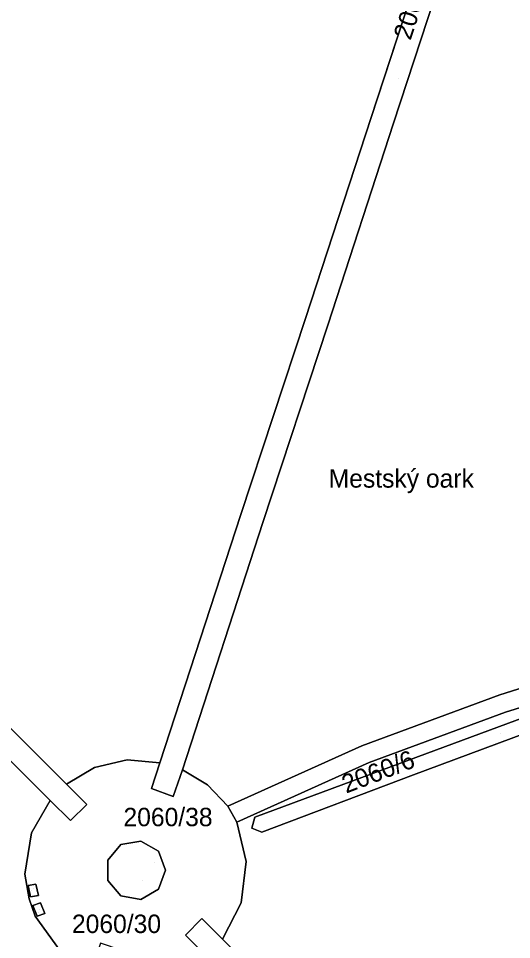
# Model space of a CAD drawing. Extents: x -263423 to -261326, y -1240067 to -1237864.
# Drawn here: x -262329.8 to -262276.3, y -1239248.6 to -1239148.6 of the extents above; entities that cross this region are included whole.
import ezdxf

# ---------------------------------------------------------------- set-up
doc = ezdxf.new("R2010")
doc.units = 0
for name, color, linetype in [('body_kn', 7, 'Continuous'), ('kladpar_druhypozemkov', 7, 'Continuous'), ('kladpar_hranice', 7, 'Continuous'), ('kladpar_parcelnecisla', 7, 'Continuous'), ('kladpar_plochy', 7, 'Continuous'), ('kladpar_sipky', 7, 'Continuous'), ('popisy', 7, 'Continuous')]:
    doc.layers.add(name, color=color, linetype=linetype)

msp = doc.modelspace()

# ---------------------------------------------------------------- linework, layer by layer
at = {"layer": 'body_kn'}
for p, q in [((-262291.56, -1239159.35), (-262291.56, -1239159.35)), ((-262289.14, -1239159.96), (-262289.14, -1239159.96)), ((-262298.67, -1239181.15), (-262298.67, -1239181.15)), ((-262296.27, -1239181.88), (-262296.27, -1239181.88)), ((-262305.68, -1239202.44), (-262305.68, -1239202.44)), ((-262303.3, -1239203.28), (-262303.3, -1239203.28)), ((-262277.58, -1239222.01), (-262277.58, -1239222.01)), ((-262276.99, -1239223.88), (-262276.99, -1239223.88)), ((-262292.57, -1239227.52), (-262292.57, -1239227.52)), ((-262318.01, -1239229.07), (-262318.01, -1239229.07)), ((-262287.39, -1239229.06), (-262287.39, -1239229.06)), ((-262321.56, -1239229.88), (-262321.56, -1239229.88)), ((-262314.47, -1239229.37), (-262314.47, -1239229.37)), ((-262312.03, -1239230.14), (-262312.03, -1239230.14)), ((-262291.76, -1239229.36), (-262291.76, -1239229.36)), ((-262286.97, -1239230.68), (-262286.97, -1239230.68)), ((-262324.61, -1239231.69), (-262324.61, -1239231.69)), ((-262315.39, -1239232.18), (-262315.39, -1239232.18)), ((-262309.3, -1239231.77), (-262309.3, -1239231.77)), ((-262313.03, -1239233.04), (-262313.03, -1239233.04)), ((-262326.37, -1239233.46), (-262326.37, -1239233.46)), ((-262322.39, -1239233.91), (-262322.39, -1239233.91)), ((-262307.12, -1239234.1), (-262307.12, -1239234.1)), ((-262307.12, -1239234.1), (-262307.12, -1239234.1)), ((-262324.18, -1239235.62), (-262324.18, -1239235.62)), ((-262306.12, -1239235.83), (-262306.12, -1239235.83)), ((-262304.19, -1239235.29), (-262304.19, -1239235.29)), ((-262304.19, -1239235.29), (-262304.19, -1239235.29)), ((-262328.39, -1239236.98), (-262328.39, -1239236.98)), ((-262304.51, -1239236.48), (-262304.51, -1239236.48)), ((-262303.42, -1239236.89), (-262303.42, -1239236.89)), ((-262316.54, -1239237.87), (-262316.54, -1239237.87)), ((-262318.7, -1239238.25), (-262318.7, -1239238.25)), ((-262314.63, -1239238.98), (-262314.63, -1239238.98)), ((-262320.11, -1239239.93), (-262320.11, -1239239.93)), ((-262320.11, -1239239.93), (-262320.11, -1239239.93)), ((-262305.11, -1239240.1), (-262305.11, -1239240.1)), ((-262313.88, -1239241.04), (-262313.88, -1239241.04)), ((-262329.11, -1239241.45), (-262329.11, -1239241.45)), ((-262320.11, -1239242.15), (-262320.11, -1239242.15)), ((-262328.78, -1239242.71), (-262328.78, -1239242.71)), ((-262328.78, -1239242.71), (-262328.78, -1239242.71)), ((-262327.92, -1239242.55), (-262327.92, -1239242.55)), ((-262314.63, -1239243.1), (-262314.63, -1239243.1)), ((-262328.66, -1239244.15), (-262328.66, -1239244.15)), ((-262328.51, -1239243.93), (-262328.51, -1239243.93)), ((-262327.65, -1239243.76), (-262327.65, -1239243.76)), ((-262318.7, -1239243.82), (-262318.7, -1239243.82)), ((-262328.24, -1239244.88), (-262328.24, -1239244.88)), ((-262328.24, -1239244.88), (-262328.24, -1239244.88)), ((-262327.42, -1239244.59), (-262327.42, -1239244.59)), ((-262316.54, -1239244.21), (-262316.54, -1239244.21)), ((-262305.66, -1239244.58), (-262305.66, -1239244.58)), ((-262328.02, -1239246.01), (-262328.02, -1239246.01)), ((-262327.78, -1239246.03), (-262327.78, -1239246.03)), ((-262326.95, -1239245.74), (-262326.95, -1239245.74)), ((-262309.94, -1239246.27), (-262309.94, -1239246.27)), ((-262311.7, -1239248.1), (-262311.7, -1239248.1)), ((-262311.7, -1239248.1), (-262311.7, -1239248.1)), ((-262307.69, -1239248.51), (-262307.69, -1239248.51))]:
    msp.add_line(p, q, dxfattribs=at)
at = {"layer": 'kladpar_druhypozemkov'}
for p, q in [((-262288.61, -1239155.08), (-262288.61, -1239155.08)), ((-262277.48, -1239226.18), (-262277.48, -1239226.18)), ((-262316.39, -1239242.16), (-262316.39, -1239242.16)), ((-262328.17, -1239243.07), (-262328.17, -1239243.07)), ((-262327.5, -1239245.32), (-262327.5, -1239245.32)), ((-262319.34, -1239246.56), (-262319.34, -1239246.56))]:
    msp.add_line(p, q, dxfattribs=at)
at = {"layer": 'kladpar_hranice'}
for p, q in [((-262298.67, -1239181.15), (-262305.68, -1239202.44)), ((-262328.02, -1239246.01), (-262328.66, -1239244.15))]:
    msp.add_line(p, q, dxfattribs=at)
for points in [[(-262263.92, -1239083.08), (-262271.92, -1239107.61), (-262274.7, -1239115.92), (-262275.66, -1239118.84), (-262280.22, -1239132.78), (-262289.14, -1239159.96), (-262296.27, -1239181.88), (-262303.3, -1239203.28), (-262312.03, -1239230.14), (-262313.03, -1239233.04), (-262315.39, -1239232.18), (-262314.47, -1239229.37), (-262305.68, -1239202.44), (-262298.67, -1239181.15), (-262291.56, -1239159.35), (-262282.8, -1239132.57), (-262277.46, -1239116.3)], [(-262469.03, -1239087.65), (-262451.52, -1239105.12), (-262424.02, -1239132.47), (-262422.17, -1239134.32), (-262405.25, -1239151.18), (-262403.41, -1239153.01), (-262380.16, -1239176.25), (-262362.66, -1239193.74), (-262344.76, -1239211.59), (-262324.61, -1239231.69), (-262322.39, -1239233.91), (-262324.18, -1239235.62), (-262326.37, -1239233.46), (-262340.18, -1239219.71), (-262346.8, -1239213.09), (-262364.57, -1239195.35), (-262382.29, -1239177.65), (-262405.13, -1239154.83), (-262406.91, -1239153.06), (-262423.32, -1239136.73), (-262425.56, -1239134.5), (-262453.35, -1239106.81), (-262471.32, -1239088.91)], [(-262301.47, -1239094.73), (-262297.43, -1239097.19), (-262293.58, -1239099.94), (-262287.76, -1239104.89), (-262282.38, -1239110.35), (-262277.46, -1239116.3), (-262282.8, -1239132.57), (-262291.56, -1239159.35), (-262298.67, -1239181.15)], [(-262244.96, -1239176.3), (-262245.13, -1239182.22), (-262248.5, -1239193.83), (-262250.24, -1239198.29), (-262252.09, -1239206.3), (-262252.73, -1239214.49), (-262265.2, -1239218.1), (-262277.58, -1239222.01), (-262292.57, -1239227.52), (-262307.12, -1239234.1), (-262309.3, -1239231.77), (-262312.03, -1239230.14), (-262303.3, -1239203.28), (-262296.27, -1239181.88), (-262289.14, -1239159.96), (-262280.22, -1239132.78)], [(-262307.12, -1239234.1), (-262292.57, -1239227.52), (-262277.58, -1239222.01), (-262265.2, -1239218.1), (-262252.73, -1239214.49), (-262252.09, -1239206.3), (-262250.24, -1239198.29), (-262248.5, -1239193.83), (-262245.13, -1239182.22), (-262244.96, -1239176.3), (-262245.76, -1239150.12), (-262243.61, -1239151.95), (-262242.83, -1239176.15), (-262243.03, -1239181.29), (-262244, -1239186.38), (-262245.7, -1239191.23), (-262241.47, -1239190.15), (-262237.4, -1239190.01), (-262232.97, -1239190.27), (-262227.45, -1239191.29), (-262223.07, -1239193.1), (-262218.57, -1239195.43), (-262217.27, -1239196.56)], [(-262402.04, -1239160.74), (-262406.35, -1239156.38), (-262405.13, -1239154.83), (-262382.29, -1239177.65), (-262364.57, -1239195.35), (-262346.8, -1239213.09), (-262340.18, -1239219.71), (-262326.37, -1239233.46), (-262328.39, -1239236.98), (-262329.11, -1239241.45), (-262328.66, -1239244.15), (-262328.02, -1239246.01), (-262325.38, -1239249.68)], [(-262213.67, -1239204.83), (-262218.58, -1239199.44), (-262223.18, -1239196.44), (-262230.7, -1239193.78), (-262236.79, -1239193.19), (-262241.17, -1239193.43), (-262246.45, -1239194.82), (-262248.65, -1239200.27), (-262249.85, -1239206.03), (-262250.61, -1239211.91), (-262250.58, -1239217.85), (-262252.59, -1239218.29), (-262252.65, -1239216.6), (-262264.86, -1239220.11), (-262276.99, -1239223.88), (-262291.76, -1239229.36), (-262306.12, -1239235.83), (-262307.12, -1239234.1)], [(-262305.68, -1239202.44), (-262314.47, -1239229.37), (-262318.01, -1239229.07), (-262321.56, -1239229.88), (-262324.61, -1239231.69), (-262344.76, -1239211.59)], [(-262304.19, -1239235.29), (-262287.39, -1239229.06), (-262274.99, -1239224.46), (-262265.3, -1239221.32), (-262252.99, -1239218.38), (-262252.59, -1239218.29), (-262250.58, -1239217.85), (-262246.02, -1239216.84), (-262243.11, -1239216.2), (-262242.77, -1239219.17), (-262245.73, -1239218.86), (-262250.37, -1239219.56), (-262252.39, -1239219.87), (-262252.65, -1239219.91), (-262254.96, -1239220.47), (-262264.9, -1239222.9), (-262274.82, -1239226.17), (-262286.97, -1239230.68), (-262303.42, -1239236.89), (-262304.51, -1239236.48), (-262304.19, -1239235.29)], [(-262286.05, -1239270.11), (-262307.69, -1239248.51), (-262305.66, -1239244.58), (-262305.11, -1239240.1), (-262306.12, -1239235.83), (-262291.76, -1239229.36), (-262276.99, -1239223.88), (-262264.86, -1239220.11)], [(-262274.99, -1239224.46), (-262287.39, -1239229.06), (-262304.19, -1239235.29), (-262304.51, -1239236.48), (-262303.42, -1239236.89), (-262286.97, -1239230.68), (-262274.82, -1239226.17)], [(-262328.39, -1239236.98), (-262326.37, -1239233.46), (-262324.18, -1239235.62), (-262322.39, -1239233.91), (-262324.61, -1239231.69), (-262321.56, -1239229.88), (-262318.01, -1239229.07), (-262314.47, -1239229.37), (-262315.39, -1239232.18), (-262313.03, -1239233.04), (-262312.03, -1239230.14), (-262309.3, -1239231.77), (-262307.12, -1239234.1)], [(-262307.12, -1239234.1), (-262306.12, -1239235.83), (-262305.11, -1239240.1), (-262305.66, -1239244.58), (-262307.69, -1239248.51), (-262309.94, -1239246.27), (-262311.7, -1239248.1), (-262309.5, -1239250.28), (-262311.54, -1239251.67), (-262313.66, -1239252.53), (-262316.07, -1239253), (-262319.56, -1239252.77), (-262318.57, -1239249.73), (-262320.92, -1239248.96), (-262321.91, -1239251.97), (-262325.38, -1239249.68), (-262328.02, -1239246.01)], [(-262328.66, -1239244.15), (-262329.11, -1239241.45), (-262328.39, -1239236.98)], [(-262320.11, -1239242.15), (-262318.7, -1239243.82), (-262316.54, -1239244.21), (-262314.63, -1239243.1), (-262313.88, -1239241.04), (-262314.63, -1239238.98), (-262316.54, -1239237.87), (-262318.7, -1239238.25), (-262320.11, -1239239.93), (-262320.11, -1239242.15)], [(-262320.11, -1239239.93), (-262318.7, -1239238.25), (-262316.54, -1239237.87), (-262314.63, -1239238.98), (-262313.88, -1239241.04), (-262314.63, -1239243.1), (-262316.54, -1239244.21), (-262318.7, -1239243.82), (-262320.11, -1239242.15), (-262320.11, -1239239.93)], [(-262328.78, -1239242.71), (-262327.92, -1239242.55), (-262327.65, -1239243.76), (-262328.51, -1239243.93), (-262328.78, -1239242.71)], [(-262328.51, -1239243.93), (-262327.65, -1239243.76), (-262327.92, -1239242.55), (-262328.78, -1239242.71), (-262328.51, -1239243.93)], [(-262328.24, -1239244.88), (-262327.42, -1239244.59), (-262326.95, -1239245.74), (-262327.78, -1239246.03), (-262328.24, -1239244.88)], [(-262326.95, -1239245.74), (-262327.42, -1239244.59), (-262328.24, -1239244.88), (-262327.78, -1239246.03), (-262326.95, -1239245.74)], [(-262311.7, -1239248.1), (-262309.94, -1239246.27), (-262307.69, -1239248.51), (-262286.05, -1239270.11), (-262262.28, -1239293.82), (-262260.49, -1239295.6), (-262245.86, -1239310.19), (-262231.78, -1239324.24), (-262230.04, -1239325.98), (-262225.09, -1239330.95), (-262222.27, -1239333.78), (-262223.49, -1239336.03), (-262225.02, -1239334.52), (-262228.55, -1239334.73), (-262236.49, -1239335.19), (-262231.55, -1239328.04)], [(-262231.55, -1239328.04), (-262233.37, -1239326.23), (-262247.47, -1239312.14), (-262261.93, -1239297.83), (-262264.2, -1239295.45), (-262287.75, -1239271.93), (-262309.5, -1239250.28), (-262311.7, -1239248.1)]]:
    msp.add_lwpolyline(points, dxfattribs=at)
at = {"layer": 'kladpar_plochy'}
for p, q in [((-262282.8, -1239132.57), (-262291.56, -1239159.35)), ((-262291.56, -1239159.35), (-262298.67, -1239181.15)), ((-262298.67, -1239181.15), (-262305.68, -1239202.44)), ((-262305.68, -1239202.44), (-262314.47, -1239229.37)), ((-262324.61, -1239231.69), (-262344.76, -1239211.59)), ((-262321.56, -1239229.88), (-262318.01, -1239229.07)), ((-262318.01, -1239229.07), (-262321.56, -1239229.88)), ((-262318.01, -1239229.07), (-262314.47, -1239229.37)), ((-262314.47, -1239229.37), (-262318.01, -1239229.07)), ((-262324.61, -1239231.69), (-262321.56, -1239229.88)), ((-262321.56, -1239229.88), (-262324.61, -1239231.69)), ((-262314.47, -1239229.37), (-262315.39, -1239232.18)), ((-262313.03, -1239233.04), (-262312.03, -1239230.14)), ((-262312.03, -1239230.14), (-262309.3, -1239231.77)), ((-262322.39, -1239233.91), (-262324.61, -1239231.69)), ((-262315.39, -1239232.18), (-262313.03, -1239233.04)), ((-262309.3, -1239231.77), (-262307.12, -1239234.1)), ((-262328.39, -1239236.98), (-262326.37, -1239233.46)), ((-262326.37, -1239233.46), (-262324.18, -1239235.62)), ((-262324.18, -1239235.62), (-262322.39, -1239233.91)), ((-262307.12, -1239234.1), (-262306.12, -1239235.83)), ((-262306.12, -1239235.83), (-262305.11, -1239240.1)), ((-262329.11, -1239241.45), (-262328.39, -1239236.98)), ((-262316.54, -1239237.87), (-262318.7, -1239238.25)), ((-262314.63, -1239238.98), (-262316.54, -1239237.87)), ((-262318.7, -1239238.25), (-262320.11, -1239239.93)), ((-262313.88, -1239241.04), (-262314.63, -1239238.98)), ((-262320.11, -1239239.93), (-262320.11, -1239242.15)), ((-262305.11, -1239240.1), (-262305.66, -1239244.58)), ((-262314.63, -1239243.1), (-262313.88, -1239241.04)), ((-262328.66, -1239244.15), (-262329.11, -1239241.45)), ((-262320.11, -1239242.15), (-262318.7, -1239243.82)), ((-262327.92, -1239242.55), (-262328.78, -1239242.71)), ((-262328.78, -1239242.71), (-262328.51, -1239243.93)), ((-262327.65, -1239243.76), (-262327.92, -1239242.55)), ((-262316.54, -1239244.21), (-262314.63, -1239243.1)), ((-262328.02, -1239246.01), (-262328.66, -1239244.15)), ((-262328.51, -1239243.93), (-262327.65, -1239243.76)), ((-262318.7, -1239243.82), (-262316.54, -1239244.21)), ((-262327.42, -1239244.59), (-262328.24, -1239244.88)), ((-262328.24, -1239244.88), (-262327.78, -1239246.03)), ((-262326.95, -1239245.74), (-262327.42, -1239244.59)), ((-262305.66, -1239244.58), (-262307.69, -1239248.51)), ((-262325.38, -1239249.68), (-262328.02, -1239246.01)), ((-262327.78, -1239246.03), (-262326.95, -1239245.74)), ((-262311.7, -1239248.1), (-262309.94, -1239246.27)), ((-262309.94, -1239246.27), (-262311.7, -1239248.1)), ((-262309.94, -1239246.27), (-262307.69, -1239248.51)), ((-262307.69, -1239248.51), (-262309.94, -1239246.27)), ((-262309.5, -1239250.28), (-262311.7, -1239248.1)), ((-262311.7, -1239248.1), (-262309.5, -1239250.28)), ((-262307.69, -1239248.51), (-262286.05, -1239270.11))]:
    msp.add_line(p, q, dxfattribs=at)
for points in [[(-262263.92, -1239083.08), (-262271.92, -1239107.61), (-262274.7, -1239115.92), (-262275.66, -1239118.84), (-262280.22, -1239132.78), (-262289.14, -1239159.96), (-262296.27, -1239181.88), (-262303.3, -1239203.28), (-262312.03, -1239230.14), (-262313.03, -1239233.04), (-262315.39, -1239232.18), (-262314.47, -1239229.37), (-262305.68, -1239202.44), (-262298.67, -1239181.15), (-262291.56, -1239159.35), (-262282.8, -1239132.57), (-262277.46, -1239116.3), (-262276.52, -1239113.42), (-262266.37, -1239082.56)], [(-262469.03, -1239087.65), (-262451.52, -1239105.12), (-262424.02, -1239132.47), (-262422.17, -1239134.32), (-262405.25, -1239151.18), (-262403.41, -1239153.01), (-262380.16, -1239176.25), (-262362.66, -1239193.74), (-262344.76, -1239211.59), (-262324.61, -1239231.69), (-262322.39, -1239233.91), (-262324.18, -1239235.62), (-262326.37, -1239233.46), (-262340.18, -1239219.71), (-262346.8, -1239213.09), (-262364.57, -1239195.35), (-262382.29, -1239177.65), (-262405.13, -1239154.83), (-262406.91, -1239153.06), (-262423.32, -1239136.73), (-262425.56, -1239134.5), (-262453.35, -1239106.81), (-262471.32, -1239088.91)], [(-262330.92, -1239250.42), (-262331.64, -1239247.44), (-262340.09, -1239224.75), (-262341.19, -1239221.81), (-262374.56, -1239188.5), (-262375.07, -1239187.99), (-262402.04, -1239160.74), (-262406.35, -1239156.38), (-262405.13, -1239154.83), (-262382.29, -1239177.65), (-262364.57, -1239195.35), (-262346.8, -1239213.09), (-262340.18, -1239219.71), (-262326.37, -1239233.46), (-262328.39, -1239236.98), (-262329.11, -1239241.45), (-262328.66, -1239244.15), (-262328.02, -1239246.01), (-262325.38, -1239249.68)], [(-262264.86, -1239220.11), (-262276.99, -1239223.88), (-262291.76, -1239229.36), (-262306.12, -1239235.83), (-262307.12, -1239234.1), (-262292.57, -1239227.52), (-262277.58, -1239222.01), (-262265.2, -1239218.1)], [(-262286.05, -1239270.11), (-262307.69, -1239248.51), (-262305.66, -1239244.58), (-262305.11, -1239240.1), (-262306.12, -1239235.83), (-262291.76, -1239229.36), (-262276.99, -1239223.88), (-262264.86, -1239220.11)], [(-262274.99, -1239224.46), (-262287.39, -1239229.06), (-262304.19, -1239235.29), (-262304.51, -1239236.48), (-262303.42, -1239236.89), (-262286.97, -1239230.68), (-262274.82, -1239226.17)]]:
    msp.add_lwpolyline(points, dxfattribs=at)
for points in [[(-262244.96, -1239176.3), (-262245.13, -1239182.22), (-262248.5, -1239193.83), (-262250.24, -1239198.29), (-262252.09, -1239206.3), (-262252.73, -1239214.49), (-262265.2, -1239218.1), (-262277.58, -1239222.01), (-262292.57, -1239227.52), (-262307.12, -1239234.1), (-262309.3, -1239231.77), (-262312.03, -1239230.14), (-262303.3, -1239203.28), (-262296.27, -1239181.88), (-262289.14, -1239159.96), (-262280.22, -1239132.78), (-262275.66, -1239118.84), (-262272.49, -1239124.02), (-262270.1, -1239128.27), (-262267.1, -1239132.11), (-262265.02, -1239134.19), (-262262.77, -1239136.09), (-262252.23, -1239144.4), (-262245.76, -1239150.12)], [(-262304.19, -1239235.29), (-262287.39, -1239229.06), (-262274.99, -1239224.46), (-262265.3, -1239221.32), (-262252.99, -1239218.38), (-262252.59, -1239218.29), (-262250.58, -1239217.85), (-262246.02, -1239216.84), (-262243.11, -1239216.2), (-262242.77, -1239219.17), (-262245.73, -1239218.86), (-262250.37, -1239219.56), (-262252.39, -1239219.87), (-262252.65, -1239219.91), (-262254.96, -1239220.47), (-262264.9, -1239222.9), (-262274.82, -1239226.17), (-262286.97, -1239230.68), (-262303.42, -1239236.89), (-262304.51, -1239236.48)], [(-262320.11, -1239239.93), (-262318.7, -1239238.25), (-262316.54, -1239237.87), (-262314.63, -1239238.98), (-262313.88, -1239241.04), (-262314.63, -1239243.1), (-262316.54, -1239244.21), (-262318.7, -1239243.82), (-262320.11, -1239242.15)], [(-262328.78, -1239242.71), (-262327.92, -1239242.55), (-262327.65, -1239243.76), (-262328.51, -1239243.93)], [(-262328.24, -1239244.88), (-262327.42, -1239244.59), (-262326.95, -1239245.74), (-262327.78, -1239246.03)]]:
    msp.add_lwpolyline(points, close=True, dxfattribs=at)
at = {"layer": 'kladpar_sipky'}
for p, q in [((-262315.05, -1239240.19), (-262315.05, -1239240.19)), ((-262328.38, -1239243.23), (-262328.38, -1239243.23)), ((-262327.64, -1239245.62), (-262327.64, -1239245.62))]:
    msp.add_line(p, q, dxfattribs=at)

# ---------------------------------------------------------------- texts
at = {"layer": 'kladpar_parcelnecisla'}
for s, rotation, p in [('2060/15', 72, (-262287.285, -1239151.038)), ('2060/6', 21, (-262294.269, -1239232.725))]:
    msp.add_text(s, height=2, rotation=rotation, dxfattribs=at).set_placement(p)
for s, p in [('2060/38', (-262318.427, -1239236.26)), ('2060/30', (-262324.014, -1239247.85))]:
    msp.add_text(s, height=2, dxfattribs=at).set_placement(p)
at = {"layer": 'popisy'}
msp.add_text('Mestský oark', height=2, dxfattribs=at).set_placement((-262296.166, -1239199.51))

doc.saveas('drawing.dxf')
